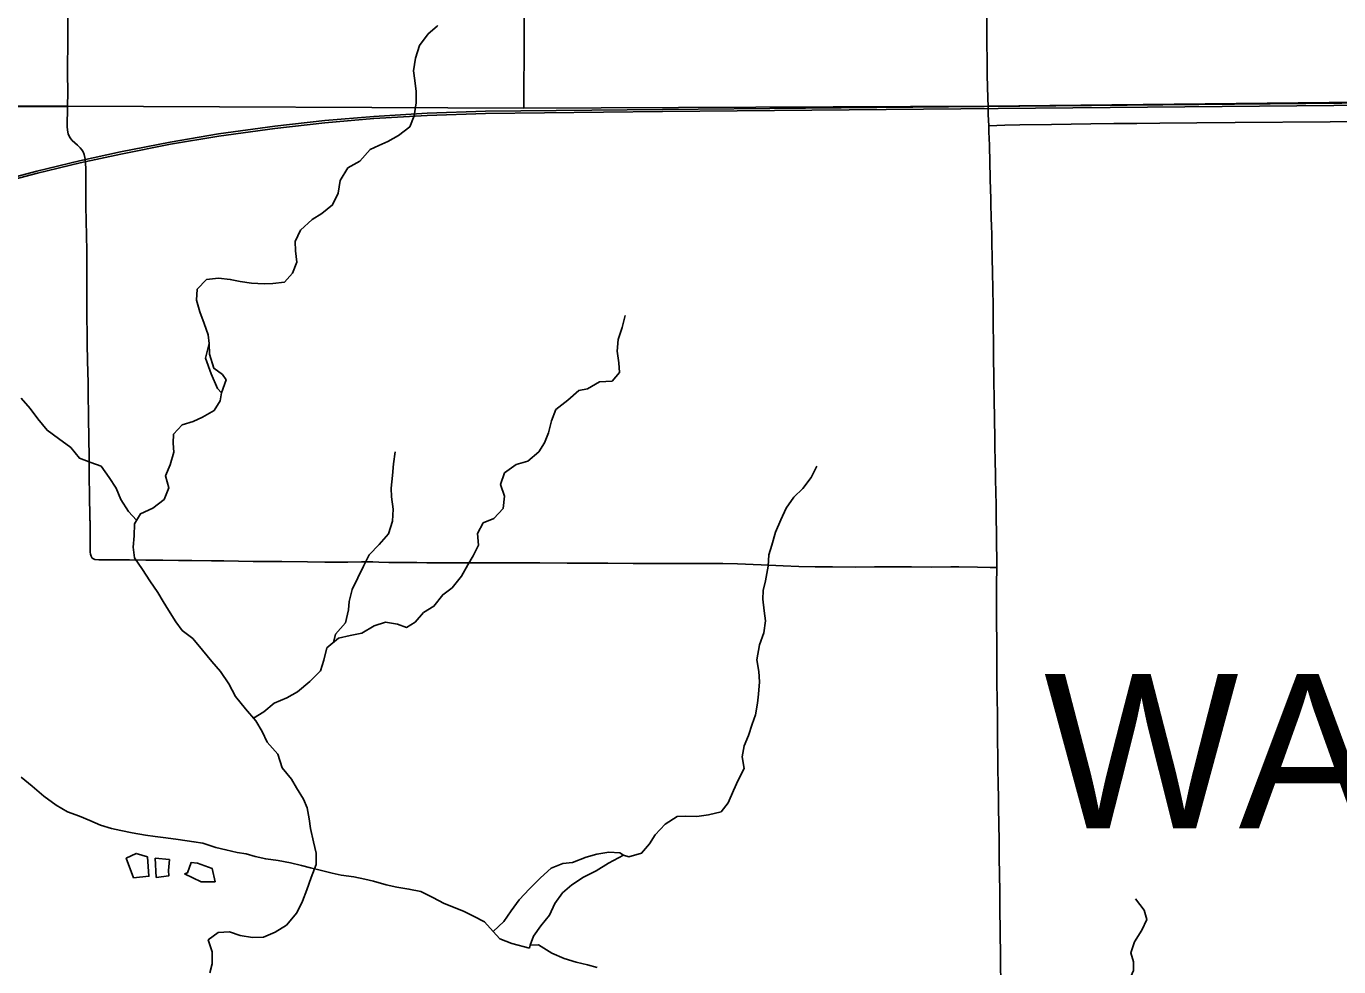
# Model space of a CAD drawing. Extents: x -87 to 2145, y -2128 to 440.
# Drawn here: x 120.1 to 158.42, y -936.21 to -908.75 of the extents above; entities that cross this region are included whole.
import ezdxf

# ---------------------------------------------------------------- set-up
doc = ezdxf.new("R2010")
doc.units = 0
for name, color, linetype in [('GM_X_Minor_Lake', 7, 'Continuous'), ('GM_X_Minor_River', 7, 'Continuous'), ('GM_X_Rail_Line', 7, 'Continuous'), ('GM_X_Township', 7, 'Continuous'), ('GM_X_Township_Road', 7, 'Continuous'), ('GM_X_Township_Text', 7, 'Continuous')]:
    doc.layers.add(name, color=color, linetype=linetype)

msp = doc.modelspace()

# ---------------------------------------------------------------- linework, layer by layer
at = {"layer": 'GM_X_Minor_Lake'}
for p, q in [((123.867, -933.036), (123.894, -933.598)), ((124.285, -933.075), (123.867, -933.036)), ((134.277, -935.524), (134.794, -935.663)), ((134.794, -935.663), (134.812, -935.571))]:
    msp.add_line(p, q, dxfattribs=at)
for points in [[(125.446, -918.012), (125.331, -918.436), (125.502, -918.9), (125.684, -919.324), (125.807, -919.455)], [(125.807, -919.455), (125.939, -919.069), (125.832, -918.916), (125.575, -918.731), (125.453, -918.318), (125.446, -918.012)], [(123.647, -932.997), (123.307, -932.895), (123.024, -933.04), (123.233, -933.607)], [(123.233, -933.607), (123.685, -933.564), (123.647, -932.997)], [(137.542, -932.952), (137.433, -932.88), (137.113, -932.865), (136.762, -932.919), (136.45, -933.004), (136.047, -933.158), (135.766, -933.193), (135.424, -933.328), (135.119, -933.613), (134.793, -933.929), (134.497, -934.255), (134.262, -934.571), (134.047, -934.889), (133.738, -935.177), (133.928, -935.388), (134.277, -935.524)], [(134.812, -935.571), (134.911, -935.314), (135.126, -935.007), (135.381, -934.7), (135.537, -934.362), (135.762, -934.045), (136.026, -933.819), (136.37, -933.594), (136.744, -933.41), (137.098, -933.185), (137.542, -932.952)], [(123.894, -933.598), (124.265, -933.555), (124.258, -933.395), (124.285, -933.075)], [(125.213, -933.724), (125.613, -933.722), (125.531, -933.339), (125.103, -933.181), (124.913, -933.167), (124.808, -933.465), (124.727, -933.494)], [(124.727, -933.494), (125.213, -933.724)]]:
    msp.add_lwpolyline(points, dxfattribs=at)
at = {"layer": 'GM_X_Minor_River'}
for points in [[(129.845, -912.683), (130.143, -912.35), (130.396, -912.226), (130.659, -912.112), (130.973, -911.939), (131.299, -911.686), (131.427, -911.368), (131.486, -910.989), (131.484, -910.658), (131.442, -910.337), (131.409, -910.055), (131.468, -909.676), (131.587, -909.308), (131.835, -908.973), (132.098, -908.749)], [(132.098, -908.749), (132.121, -908.73)], [(125.446, -918.012), (125.411, -917.759), (125.299, -917.425), (125.167, -917.082), (125.075, -916.749), (125.093, -916.429), (125.36, -916.144), (125.711, -916.103), (126.06, -916.141), (126.349, -916.198), (126.678, -916.246), (127.048, -916.264), (127.298, -916.26), (127.639, -916.218), (127.876, -915.953), (128.003, -915.636), (127.961, -915.304), (127.958, -915.033), (128.106, -914.706), (128.453, -914.394), (128.727, -914.22), (129.044, -913.967), (129.212, -913.62), (129.271, -913.251), (129.49, -912.885), (129.845, -912.683)], [(126.734, -928.944), (127.038, -928.767), (127.344, -928.514), (127.708, -928.352), (128.023, -928.179), (128.38, -927.877), (128.688, -927.564), (128.795, -927.256), (128.874, -926.897), (129.221, -926.615), (129.563, -926.533), (129.895, -926.47), (130.26, -926.249), (130.593, -926.146), (130.942, -926.204), (131.199, -926.301), (131.453, -926.146), (131.7, -925.862), (132.005, -925.679), (132.263, -925.344), (132.538, -925.14), (132.806, -924.806), (132.994, -924.47), (133.15, -924.213), (133.308, -923.896), (133.276, -923.555), (133.444, -923.248), (133.757, -923.115), (134.024, -922.831), (134.063, -922.471), (133.951, -922.128), (134.069, -921.79), (134.405, -921.547), (134.747, -921.445), (135.064, -921.172), (135.231, -920.906), (135.348, -920.618), (135.436, -920.269), (135.564, -919.942), (135.911, -919.669), (136.238, -919.387), (136.489, -919.332), (136.834, -919.13), (137.205, -919.109), (137.421, -918.854), (137.398, -918.572), (137.356, -918.231), (137.384, -917.891), (137.502, -917.543), (137.591, -917.194)], [(125.465, -936.384), (125.531, -936.125), (125.529, -935.775), (125.418, -935.421), (125.703, -935.208), (126.034, -935.186), (126.351, -935.293), (126.71, -935.352), (127.031, -935.339), (127.374, -935.197), (127.699, -934.994), (127.998, -934.631), (128.166, -934.294), (128.294, -933.956), (128.423, -933.599), (128.562, -933.221), (128.57, -932.891), (128.488, -932.558), (128.397, -932.166), (128.364, -931.884), (128.302, -931.562), (128.198, -931.309), (127.995, -930.984), (127.842, -930.73), (127.569, -930.403), (127.449, -929.999), (127.137, -929.651), (126.994, -929.337), (126.802, -929.022), (126.5, -928.674), (126.209, -928.317), (126.017, -927.942), (125.776, -927.585), (125.523, -927.299), (125.251, -926.962), (124.968, -926.625), (124.654, -926.387), (124.47, -926.132), (124.258, -925.796), (124.104, -925.542), (123.94, -925.278), (123.708, -924.942), (123.496, -924.606), (123.264, -924.27), (123.221, -923.959), (123.249, -923.629), (123.258, -923.278), (123.435, -922.982), (123.799, -922.82), (124.125, -922.567), (124.264, -922.22), (124.172, -921.877), (124.3, -921.55), (124.409, -921.181), (124.395, -920.921), (124.401, -920.66), (124.658, -920.386), (124.98, -920.283), (125.244, -920.159), (125.588, -919.967), (125.765, -919.681), (125.807, -919.455)], [(123.325, -923.166), (123.086, -922.914), (122.865, -922.568), (122.723, -922.234), (122.52, -921.919), (122.288, -921.592), (121.99, -921.485), (121.653, -921.357), (121.4, -921.051), (121.047, -920.782), (120.712, -920.544), (120.44, -920.207), (120.217, -919.911), (119.954, -919.604)], [(129.069, -926.738), (129.134, -926.492), (129.422, -926.169), (129.511, -925.79), (129.527, -925.54), (129.615, -925.191), (129.783, -924.855), (129.952, -924.508), (130.11, -924.181), (130.407, -923.878), (130.675, -923.563), (130.794, -923.195), (130.812, -922.845), (130.761, -922.483), (130.757, -922.233), (130.795, -921.863), (130.824, -921.523), (130.872, -921.173)], [(137.542, -932.952), (137.692, -932.995), (138.064, -932.891), (138.299, -932.614), (138.463, -932.356), (138.758, -932.04), (139.102, -931.815), (139.363, -931.81), (139.683, -931.815), (140.024, -931.77), (140.386, -931.686), (140.591, -931.419), (140.747, -931.061), (140.882, -930.762), (141.058, -930.415), (141.003, -930.073), (141.058, -929.753), (141.183, -929.455), (141.299, -929.126), (141.393, -928.847), (141.449, -928.507), (141.483, -928.247), (141.509, -927.886), (141.494, -927.586), (141.429, -927.244), (141.507, -926.804), (141.633, -926.455), (141.688, -926.106), (141.643, -925.814), (141.609, -925.473), (141.613, -925.222), (141.687, -924.943), (141.764, -924.513), (141.78, -924.183), (141.864, -923.894), (141.971, -923.515), (142.127, -923.156), (142.292, -922.818), (142.508, -922.501), (142.772, -922.245), (143.018, -921.918), (143.183, -921.59)], [(119.959, -930.675), (120.273, -930.932), (120.616, -931.221), (120.98, -931.49), (121.305, -931.688), (121.653, -931.806), (121.96, -931.934), (122.267, -932.071), (122.594, -932.169), (122.863, -932.226), (123.192, -932.293), (123.58, -932.363), (123.87, -932.399), (124.179, -932.447), (124.538, -932.495), (124.996, -932.556), (125.255, -932.602), (125.633, -932.722), (125.931, -932.789), (126.26, -932.867), (126.519, -932.913), (126.787, -932.989), (127.095, -933.057), (127.454, -933.105), (127.813, -933.174), (128.141, -933.252), (128.4, -933.318), (128.718, -933.395), (129.036, -933.473), (129.295, -933.529), (129.664, -933.578), (129.983, -933.646), (130.241, -933.712), (130.609, -933.811), (130.918, -933.878), (131.276, -933.937), (131.625, -934.005), (131.971, -934.184), (132.307, -934.362), (132.624, -934.49), (132.891, -934.596)], [(151.46, -941.46), (151.574, -941.182), (151.83, -940.855), (152.046, -940.508), (152.172, -940.149), (152.206, -939.869), (152.262, -939.529), (152.338, -939.19), (152.313, -938.859), (152.148, -938.555), (151.903, -938.231), (151.618, -937.895), (151.573, -937.554), (151.729, -937.216), (151.954, -936.959), (152.31, -936.574), (152.425, -936.315), (152.429, -936.065), (152.353, -935.803), (152.458, -935.474), (152.674, -935.137), (152.819, -934.828), (152.734, -934.556), (152.489, -934.222)], [(132.891, -934.596), (133.158, -934.733), (133.485, -934.891), (133.738, -935.177)], [(134.812, -935.571), (135.059, -935.569), (135.444, -935.808), (135.81, -935.967), (136.158, -936.076), (136.486, -936.154), (136.774, -936.231)]]:
    msp.add_lwpolyline(points, dxfattribs=at)
at = {"layer": 'GM_X_Rail_Line'}
for points in [[(119.191, -913.298), (120.413, -912.979), (121.658, -912.678), (122.852, -912.418), (124.302, -912.133), (125.719, -911.894), (127.356, -911.669), (128.816, -911.503), (130.246, -911.381), (131.808, -911.287), (133.507, -911.23), (138.675, -911.178), (163.722, -910.948), (174.577, -910.839), (182.482, -910.769), (188.025, -910.717), (208.956, -910.525), (221.686, -910.409), (230.183, -910.325)], [(119.208, -913.358), (120.428, -913.039), (121.672, -912.739), (122.864, -912.48), (124.313, -912.194), (125.728, -911.956), (127.364, -911.731), (128.823, -911.565), (130.251, -911.443), (131.811, -911.35), (133.508, -911.293), (138.676, -911.241), (163.723, -911.01), (174.578, -910.901), (182.483, -910.831), (188.026, -910.779), (208.956, -910.588), (221.686, -910.471), (230.183, -910.387)]]:
    msp.add_lwpolyline(points, dxfattribs=at)
at = {"layer": 'GM_X_Township'}
for points in [[(134.641, -908.749), (134.647, -906.809)], [(119.53, -911.078), (121.304, -911.084), (134.633, -911.136), (148.174, -911.081), (188.046, -910.651), (214.435, -910.489), (227.44, -910.426), (230.183, -910.425)]]:
    msp.add_lwpolyline(points, dxfattribs=at)
at = {"layer": 'GM_X_Township_Road'}
for points in [[(121.312, -909.444), (121.314, -909.059), (121.318, -907.861), (121.309, -907.255), (121.307, -906.861), (121.306, -906.385)], [(148.143, -908.749), (148.142, -908.585), (148.129, -907.503), (148.124, -906.916)], [(121.31, -911.098), (121.314, -910.666), (121.309, -910.125), (121.314, -909.059), (121.315, -908.749)], [(148.18, -911.095), (148.175, -910.847), (148.159, -910.175), (148.151, -909.717), (148.147, -909.274), (148.143, -908.749)], [(108.534, -911.049), (109.928, -911.071), (110.748, -911.086), (111.224, -911.09), (111.47, -911.092), (112.01, -911.093), (112.191, -911.093), (112.568, -911.091), (113.011, -911.088), (113.83, -911.09), (114.174, -911.091), (114.699, -911.092), (115.306, -911.092), (115.552, -911.092), (116.503, -911.081), (117.536, -911.081), (118.175, -911.084), (118.93, -911.09), (119.537, -911.092), (121.31, -911.098)], [(121.31, -911.098), (121.296, -911.671), (121.304, -911.784), (121.33, -911.893), (121.378, -911.993), (121.447, -912.081), (121.603, -912.223), (121.674, -912.294), (121.726, -912.359), (121.762, -912.416), (121.795, -912.494), (121.813, -912.576), (121.819, -912.631)], [(148.201, -911.657), (148.185, -911.322), (148.18, -911.095)], [(148.201, -911.657), (148.667, -911.637), (149.11, -911.629), (150.029, -911.616), (151.177, -911.602), (151.85, -911.592), (152.522, -911.587), (153.195, -911.579), (154.277, -911.567), (155.393, -911.561), (158.166, -911.541), (158.789, -911.534)], [(148.433, -924.553), (148.433, -924.523), (148.426, -923.654), (148.423, -923.506), (148.418, -923.146), (148.413, -922.719), (148.403, -921.981), (148.397, -921.735), (148.393, -921.538), (148.381, -920.931), (148.366, -920.062), (148.361, -919.783), (148.359, -919.62), (148.357, -919.472), (148.353, -919.259), (148.349, -919.03), (148.347, -918.948), (148.341, -918.472), (148.326, -917.012), (148.318, -916.323), (148.313, -916.012), (148.301, -915.438), (148.294, -915.126), (148.287, -914.815), (148.281, -914.585), (148.275, -914.339), (148.265, -913.929), (148.26, -913.716), (148.256, -913.569), (148.237, -912.732), (148.219, -912.224), (148.203, -911.832), (148.201, -911.657)], [(121.819, -912.631), (121.829, -912.741), (121.838, -912.922), (121.845, -913.595), (121.846, -914.005), (121.859, -914.858), (121.868, -915.301), (121.874, -915.891), (121.873, -916.236), (121.874, -916.711), (121.876, -916.957), (121.883, -918.006), (121.89, -918.531), (121.897, -918.826), (121.906, -919.17), (121.912, -919.53), (121.92, -920.069), (121.923, -920.299), (121.927, -920.659), (121.937, -921.447), (121.943, -921.906), (121.951, -922.431), (121.961, -923.104), (121.961, -923.17), (121.964, -923.201), (121.971, -923.545), (121.973, -923.726), (121.972, -923.857), (121.97, -923.972), (121.971, -924.102), (121.98, -924.165), (121.995, -924.224), (122.028, -924.274), (122.066, -924.299), (122.109, -924.312), (122.221, -924.324), (122.432, -924.328), (122.743, -924.33), (123.12, -924.331), (123.596, -924.335), (124.088, -924.339), (124.547, -924.343), (124.94, -924.346), (125.514, -924.352), (125.874, -924.358), (126.725, -924.371), (127.085, -924.372), (127.298, -924.375), (127.561, -924.376), (128.315, -924.388), (128.823, -924.395), (129.085, -924.393), (129.495, -924.394), (129.888, -924.389), (130.068, -924.388), (130.216, -924.389), (130.396, -924.392), (130.69, -924.401), (130.754, -924.402), (130.868, -924.402), (131.015, -924.402), (131.065, -924.403), (131.228, -924.404), (131.506, -924.408), (131.801, -924.41), (132.424, -924.411), (132.67, -924.41), (133.014, -924.415), (133.161, -924.416), (133.538, -924.416), (133.865, -924.417), (134.421, -924.416), (134.798, -924.415), (135.094, -924.416), (135.897, -924.422), (136.488, -924.42), (137.078, -924.423), (137.816, -924.432), (138.227, -924.435), (139.014, -924.436), (139.26, -924.434), (139.588, -924.433), (139.981, -924.433), (140.44, -924.434), (140.867, -924.441), (141.556, -924.469), (142.195, -924.505), (142.653, -924.524), (143.129, -924.533), (143.637, -924.534), (144.309, -924.536), (144.867, -924.535), (145.064, -924.534), (145.343, -924.533), (145.95, -924.534), (146.524, -924.537), (147.098, -924.534), (147.327, -924.535), (147.869, -924.538), (148.247, -924.547), (148.296, -924.549), (148.433, -924.553)], [(148.552, -936.658), (148.547, -936.133), (148.545, -935.937), (148.541, -935.74), (148.534, -935.347), (148.531, -935.019), (148.528, -934.658), (148.526, -934.33), (148.524, -934.101), (148.513, -933.425), (148.508, -933.1), (148.502, -932.559), (148.501, -932.362), (148.499, -932.198), (148.486, -931.411), (148.482, -931.181), (148.479, -930.968), (148.469, -930.328), (148.467, -930.164), (148.458, -929.508), (148.457, -929.328), (148.456, -929.262), (148.454, -929.082), (148.452, -928.836), (148.441, -927.934), (148.436, -927.573), (148.435, -927.475), (148.434, -927.114), (148.433, -926.508), (148.432, -926.36), (148.431, -926.213), (148.43, -926.163), (148.427, -925.836), (148.431, -925.212), (148.432, -925.048), (148.433, -924.553)]]:
    msp.add_lwpolyline(points, dxfattribs=at)
at = {"layer": 'GM_X_Township_Text'}
msp.add_lwpolyline([(134.633, -911.136), (134.647, -906.809)], dxfattribs=at)

# ---------------------------------------------------------------- texts
msp.add_text('WASHINGTON', height=4.5, rotation=0, dxfattribs=at).set_placement((149.815, -932.163))

doc.saveas('drawing.dxf')
